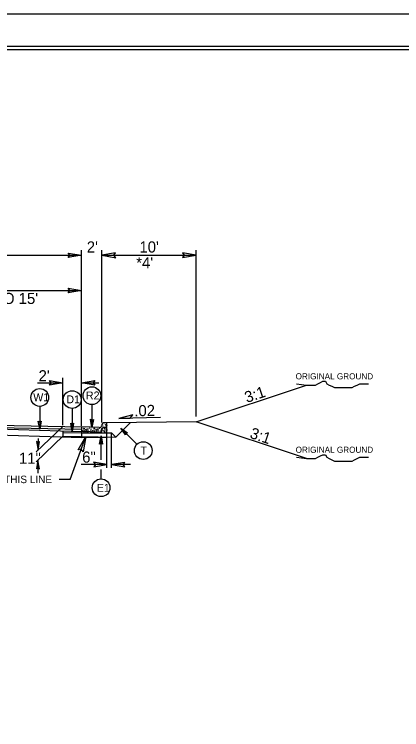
# Model space of a CAD drawing. Extents: x 957297 to 961629, y 830661 to 840840.
# Drawn here: x 959531 to 959802, y 832569 to 833070 of the extents above; entities that cross this region are included whole.
import ezdxf

# ---------------------------------------------------------------- set-up
doc = ezdxf.new("R2010")
doc.units = 0
for name, color, linetype in [('Old_Level_1', 7, 'Continuous'), ('Old_Level_11', 7, 'Continuous'), ('Old_Level_21', 7, 'Continuous'), ('Old_Level_3', 7, 'Continuous'), ('Prop Dimension Text', 7, 'Continuous'), ('Sheet Plot Border Inside CELL', 7, 'Continuous'), ('Sheet Plot Border Outside CELL', 7, 'Continuous'), ('Sheet Typical CELL', 7, 'Continuous'), ('Typical ID Circle CELL', 7, 'Continuous'), ('Typical Terminator CELL', 7, 'Continuous'), ('Typical Text ID Circle CELL', 7, 'Continuous')]:
    doc.layers.add(name, color=color, linetype=linetype)

msp = doc.modelspace()

# ---------------------------------------------------------------- linework, layer by layer
at = {"layer": 'Old_Level_1'}
for p, q in [((959577.94, 832781.61), (959577.94, 832904.62)), ((959592.24, 832783.89), (959592.24, 832904.62)), ((959658.28, 832788.04), (959658.28, 832904.62)), ((959297.55, 832900.98), (959577.94, 832900.98)), ((959592.24, 832900.98), (959658.28, 832900.98)), ((959437.72, 832876.42), (959577.94, 832876.42)), ((959564.8, 832782.1), (959564.8, 832815.06)), ((959547.09, 832811.61), (959564.8, 832811.61)), ((959578, 832811.61), (959590.11, 832811.61)), ((959658.28, 832784.37), (959735.46, 832810.1)), ((959437.72, 832783.73), (959577.94, 832780.89)), ((959658.28, 832784.37), (959595.74, 832783.74)), ((959602.01, 832773.58), (959612.34, 832783.91)), ((959633.27, 832787.32), (959604.05, 832786.74)), ((959735.46, 832758.64), (959658.28, 832784.37)), ((959437.72, 832782), (959577.94, 832779.17)), ((959437.72, 832782), (959577.94, 832777.61)), ((959564.82, 832781.16), (959546.35, 832763.23)), ((959595.43, 832780.46), (959593.96, 832780.46)), ((959595.74, 832776.89), (959595.74, 832780.15)), ((959437.72, 832777.73), (959577.88, 832773.33)), ((959564.8, 832774.33), (959546.32, 832756.4)), ((959564.8, 832778.02), (959564.8, 832774.33)), ((959564.8, 832776.88), (959577.94, 832776.62)), ((959564.8, 832774.33), (959602.01, 832773.58)), ((959569.99, 832743.97), (959580.97, 832774.01)), ((959590.33, 832776.99), (959577.94, 832777.61)), ((959577.94, 832777.61), (959577.94, 832773.5)), ((959577.94, 832776.62), (959577.94, 832774.07)), ((959577.94, 832773.5), (959595.74, 832773.5)), ((959595.74, 832773.5), (959595.74, 832776.89)), ((959595.74, 832776.62), (959599.04, 832776.55)), ((959595.74, 832752.06), (959595.74, 832775.82)), ((959599.04, 832776.55), (959602.01, 832773.58)), ((959599.04, 832752.06), (959599.04, 832775.82)), ((959547.56, 832772.77), (959547.56, 832764.4)), ((959547.5, 832757.58), (959547.49, 832748.36)), ((959595.74, 832754.35), (959577.72, 832754.35)), ((959612.38, 832754.35), (959599.04, 832754.35)), ((959569.99, 832743.97), (959562.27, 832743.97))]:
    msp.add_line(p, q, dxfattribs=at)
for centre, radius, start, end in [((959590.42, 832778.75), 1.76, 267.1376, 358.9266), ((959593.96, 832778.68), 1.78, 90, 178.9266), ((959595.43, 832780.15), 0.309, 0, 90)]:
    msp.add_arc(centre, radius, start, end, dxfattribs=at)
at = {"layer": 'Old_Level_11'}
for p, q in [((959613.79, 832789.15), (959604.05, 832786.74)), ((959612.06, 832786.9), (959613.79, 832789.15)), ((959604.05, 832786.74), (959612.06, 832786.9))]:
    msp.add_line(p, q, dxfattribs=at)
for points in [[(959601.84, 832902.64), (959592.24, 832900.98), (959601.9, 832899.27), (959600.67, 832900.98)], [(959648.67, 832899.33), (959658.28, 832900.98), (959648.61, 832902.69), (959649.84, 832900.98)], [(959575.63, 832764.7), (959580.97, 832774.01), (959579.09, 832763.38), (959577.79, 832765.29)]]:
    msp.add_lwpolyline(points, close=True, dxfattribs=at)
at = {"layer": 'Old_Level_21'}
for points in [[(959728.37, 832810.98), (959735.46, 832810.1), (959737.24, 832810.1), (959739.9, 832810.1), (959741.67, 832810.1), (959743.44, 832810.98), (959745.22, 832811.88), (959746.99, 832812.76), (959748.77, 832812.76), (959749.66, 832810.98), (959751.43, 832810.1), (959753.2, 832809.2), (959754.97, 832808.33), (959756.75, 832808.33), (959758.52, 832808.33), (959760.3, 832808.33), (959762.07, 832808.33), (959763.84, 832808.33), (959765.61, 832808.33), (959767.39, 832808.33), (959769.16, 832809.2), (959770.93, 832810.1), (959772.7, 832810.98), (959775.37, 832810.98), (959777.14, 832810.98), (959778.92, 832810.98)], [(959728.37, 832759.52), (959735.46, 832758.64), (959737.24, 832758.64), (959739.9, 832758.64), (959741.67, 832758.64), (959743.44, 832759.52), (959745.22, 832760.41), (959746.99, 832761.29), (959748.77, 832761.29), (959749.66, 832759.52), (959751.43, 832758.64), (959753.2, 832757.74), (959754.97, 832756.87), (959756.75, 832756.87), (959758.52, 832756.87), (959760.3, 832756.87), (959762.07, 832756.87), (959763.84, 832756.87), (959765.61, 832756.87), (959767.39, 832756.87), (959769.16, 832757.74), (959770.93, 832758.64), (959772.7, 832759.52), (959775.37, 832759.52), (959777.14, 832759.52), (959778.92, 832759.52)]]:
    msp.add_lwpolyline(points, dxfattribs=at)
at = {"layer": 'Old_Level_3'}
for p, q in [((959595.43, 832783.74), (959593.96, 832783.74)), ((959595.74, 832780.18), (959595.74, 832783.44)), ((959590.33, 832780.28), (959577.94, 832780.89)), ((959577.94, 832780.89), (959577.94, 832776.62)), ((959579.29, 832779.9), (959579.91, 832779.93)), ((959579.91, 832779.31), (959579.29, 832779.9)), ((959579.91, 832779.93), (959579.91, 832779.31)), ((959581.72, 832779.24), (959582.62, 832779.5)), ((959582.51, 832778.97), (959581.72, 832779.24)), ((959582.62, 832779.5), (959582.51, 832778.97)), ((959586.51, 832779.9), (959587.14, 832779.93)), ((959587.14, 832779.31), (959586.51, 832779.9)), ((959587.14, 832779.93), (959587.14, 832779.31)), ((959588.95, 832779.24), (959589.84, 832779.5)), ((959589.74, 832778.97), (959588.95, 832779.24)), ((959589.84, 832779.5), (959589.74, 832778.97)), ((959590.33, 832780.28), (959590.33, 832780.28)), ((959592.16, 832781.39), (959592, 832781.42)), ((959592.03, 832781.55), (959592.16, 832781.39)), ((959593.74, 832779.9), (959594.37, 832779.93)), ((959594.37, 832779.31), (959593.74, 832779.9)), ((959594.37, 832779.93), (959594.37, 832779.31)), ((959595.74, 832776.62), (959595.74, 832780.18)), ((959577.94, 832776.62), (959595.74, 832776.62)), ((959579.52, 832777.73), (959579.32, 832777.06)), ((959579.32, 832777.06), (959580.01, 832777.03)), ((959580.01, 832777.03), (959579.52, 832777.73)), ((959582.45, 832777.39), (959581.85, 832776.97)), ((959581.85, 832776.97), (959582.81, 832776.74)), ((959582.81, 832776.74), (959582.45, 832777.39)), ((959586.74, 832777.73), (959586.55, 832777.06)), ((959586.55, 832777.06), (959587.23, 832777.03)), ((959587.23, 832777.03), (959586.74, 832777.73)), ((959589.68, 832777.39), (959589.08, 832776.97)), ((959589.08, 832776.97), (959590.04, 832776.74)), ((959590.04, 832776.74), (959589.68, 832777.39)), ((959593.96, 832777.73), (959593.78, 832777.06)), ((959593.78, 832777.06), (959594.46, 832777.03)), ((959594.46, 832777.03), (959593.96, 832777.73))]:
    msp.add_line(p, q, dxfattribs=at)
for centre in [(959578.16, 832779.4), (959578.46, 832780.59), (959578.69, 832778.41), (959579.55, 832778.77), (959580.37, 832778.68), (959580.54, 832780.39), (959581.13, 832779.11), (959581.89, 832779.73), (959583.14, 832778.44), (959583.44, 832779.9), (959584.59, 832779.47), (959584.63, 832778.61), (959584.73, 832778.32), (959585.39, 832779.4), (959585.92, 832778.41), (959586.78, 832778.77), (959587.6, 832778.68), (959588.35, 832779.11), (959589.11, 832779.73), (959590.37, 832778.44), (959590.67, 832779.9), (959591.72, 832780.56), (959591.82, 832779.47), (959591.86, 832778.61), (959591.95, 832778.32), (959592.55, 832781.45), (959592.58, 832782.84), (959592.62, 832779.4), (959592.91, 832780.59), (959593.14, 832778.41), (959593.61, 832781.98), (959593.77, 832782.97), (959594, 832778.77), (959594.7, 832782.57), (959594.83, 832778.68), (959594.86, 832781.78), (959594.99, 832780.39), (959595.58, 832779.11), (959595.68, 832781.88), (959578.52, 832777.82), (959579.81, 832778.19), (959580.54, 832777.03), (959581, 832777.96), (959581.09, 832776.77), (959581.32, 832778.15), (959581.42, 832777.59), (959582.45, 832778.15), (959584.17, 832777.49), (959584.89, 832777.33), (959585.75, 832777.82), (959587.04, 832778.19), (959587.77, 832777.03), (959588.23, 832777.96), (959588.32, 832776.77), (959588.55, 832778.15), (959588.65, 832777.59), (959589.67, 832778.15), (959591.39, 832777.49), (959592.12, 832777.33), (959592.98, 832777.82), (959594.27, 832778.19), (959594.99, 832777.03), (959595.46, 832777.96), (959595.55, 832776.77)]:
    msp.add_circle(centre, 0.0464, dxfattribs=at)
for centre, radius, start, end in [((959593.96, 832781.96), 1.78, 90, 178.9266), ((959595.43, 832783.44), 0.309, 0, 90), ((959595.55, 832783.66), 0.0464, 169.6531, 280.3469), ((959584.5, 832780.56), 0.0464, 164.1199, 10.1626), ((959587.77, 832780.39), 0.0464, 162.062, 12.2205), ((959590.42, 832782.03), 1.76, 267.1376, 358.9266), ((959595.78, 832778.15), 0.0464, 150.4173, 209.5827)]:
    msp.add_arc(centre, radius, start, end, dxfattribs=at)
at = {"layer": 'Sheet Plot Border Inside CELL'}
msp.add_lwpolyline([(960390.3, 833047.34), (958723.8, 833047.34), (958723.8, 831992.24), (960390.3, 831992.24)], close=True, dxfattribs=at)
at = {"layer": 'Sheet Plot Border Outside CELL'}
msp.add_lwpolyline([(960394.8, 833069.79), (958710.8, 833069.79), (958710.8, 831969.79), (960394.8, 831969.79)], close=True, dxfattribs=at)
at = {"layer": 'Sheet Typical CELL'}
msp.add_lwpolyline([(960377.8, 833044.79), (958877.8, 833044.79), (958877.8, 831994.79), (960377.8, 831994.79)], close=True, dxfattribs=at)
at = {"layer": 'Typical ID Circle CELL'}
for p, q in [((959548.73, 832795.18), (959548.73, 832779.09)), ((959571.44, 832793.69), (959571.44, 832777.6)), ((959585.26, 832796.4), (959585.26, 832780.32)), ((959616.79, 832768.58), (959605.41, 832779.95)), ((959591.67, 832757.71), (959591.67, 832774.42)), ((959591.67, 832744.38), (959591.67, 832751.02))]:
    msp.add_line(p, q, dxfattribs=at)
for centre in [(959585.26, 832802.63), (959548.73, 832801.4), (959571.44, 832799.91), (959621.19, 832764.17), (959591.67, 832738.16)]:
    msp.add_circle(centre, 6.23, dxfattribs=at)
at = {"layer": 'Typical Terminator CELL'}
for points in [[(959568.72, 832902.57), (959577.94, 832900.98), (959568.66, 832899.34), (959569.84, 832900.98)], [(959568.72, 832878.01), (959577.94, 832876.42), (959568.66, 832874.78), (959569.84, 832876.42)], [(959555.57, 832813.19), (959564.8, 832811.61), (959555.52, 832809.97), (959556.7, 832811.61)], [(959587.22, 832810.02), (959578, 832811.61), (959587.27, 832813.24), (959586.09, 832811.61)], [(959549.72, 832784.86), (959548.73, 832779.09), (959547.71, 832784.89), (959548.73, 832784.15)], [(959572.43, 832783.36), (959571.44, 832777.6), (959570.41, 832783.39), (959571.44, 832782.66)], [(959586.26, 832786.08), (959585.26, 832780.32), (959584.24, 832786.11), (959585.26, 832785.37)], [(959608.79, 832775.17), (959605.41, 832779.95), (959610.24, 832776.58), (959608.99, 832776.37)], [(959590.68, 832768.65), (959591.67, 832774.42), (959592.7, 832768.62), (959591.67, 832769.36)], [(959546.52, 832770.47), (959547.56, 832764.4), (959548.64, 832770.51), (959547.56, 832769.73)], [(959548.54, 832751.51), (959547.5, 832757.58), (959546.42, 832751.48), (959547.49, 832752.26)], [(959586.52, 832752.77), (959595.74, 832754.35), (959586.47, 832755.99), (959587.65, 832754.35)], [(959608.26, 832755.94), (959599.04, 832754.35), (959608.32, 832752.72), (959607.14, 832754.35)]]:
    msp.add_lwpolyline(points, close=True, dxfattribs=at)

# ---------------------------------------------------------------- texts
at = {"layer": 'Old_Level_1'}
for s, height, p in [("*VAR. 13.5' TO 15'", 7.8009, (959460.12, 832866.88)), ('GRADE TO THIS LINE', 5.2473, (959485.25, 832741.4))]:
    msp.add_text(s, height=height, dxfattribs=at).set_placement(p)
at = {"layer": 'Old_Level_11'}
msp.add_text('11"', height=7.801, dxfattribs=at).set_placement((959534.18, 832754.96))
at = {"layer": 'Old_Level_21'}
for p in [(959727.83, 832814.09), (959727.83, 832762.63)]:
    msp.add_text('ORIGINAL GROUND', height=4.2722, dxfattribs=at).set_placement(p)
at = {"layer": 'Old_Level_3'}
for s, p in [("2'", (959581.67, 832902.93)), ("10'", (959618.51, 832902.93)), ("*4'", (959616.26, 832891.83))]:
    msp.add_text(s, height=7.801, dxfattribs=at).set_placement(p)
for rotation, p in [(18.4384, (959693.68, 832797.53)), (341.5616, (959695.27, 832773.2))]:
    msp.add_text('3:1', height=7.801, rotation=rotation, dxfattribs=at).set_placement(p)
at = {"layer": 'Prop Dimension Text'}
for s, rotation, p in [("2'", 0, (959547.91, 832812.7)), ('.02', 1.1839, (959615, 832788.16)), ('6"', 0, (959578.45, 832755.73))]:
    msp.add_text(s, height=7.801, rotation=rotation, dxfattribs=at).set_placement(p)
at = {"layer": 'Typical Text ID Circle CELL'}
for s, height, p in [('W1', 5.572, (959544.18, 832798.79)), ('T', 5.57, (959619.28, 832761.42))]:
    msp.add_text(s, height=height, rotation=360, dxfattribs=at).set_placement(p)
for s, p in [('R2', (959581.07, 832800)), ('D1', (959567.38, 832797.28)), ('E1', (959588.65, 832735.33))]:
    msp.add_text(s, height=5.572, dxfattribs=at).set_placement(p)

doc.saveas('drawing.dxf')
